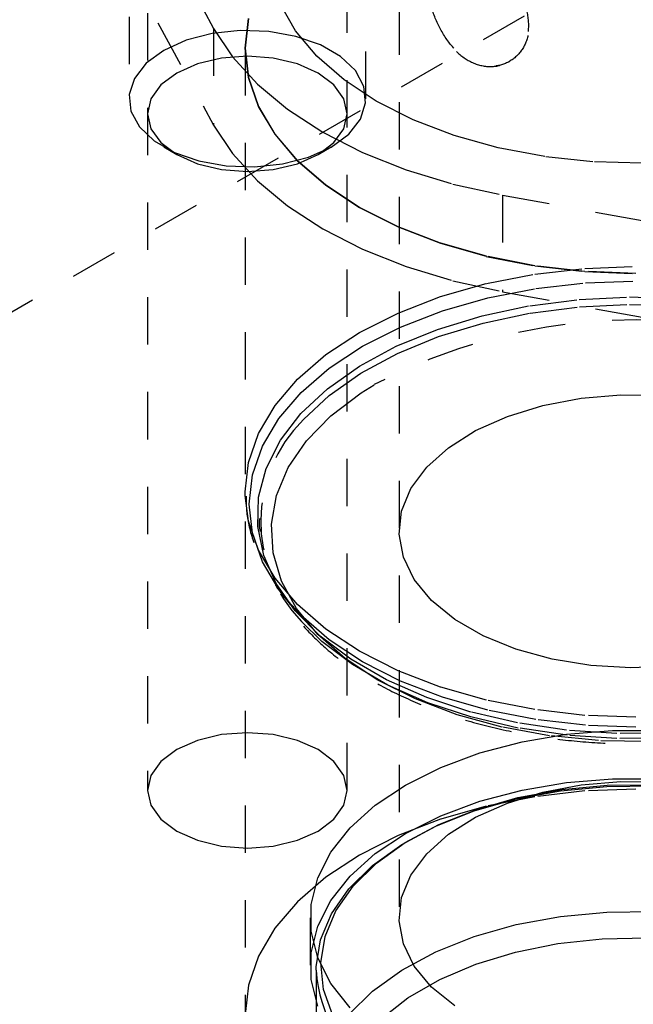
# Model space of a CAD drawing. Header units: inches. Extents: x 1907 to 2452, y -210 to -54.
# Tile 389 of 656: x 1994.55 to 1995.84, y -192.9 to -190.82. Entities that reach past the tile are written whole.
import ezdxf

# ---------------------------------------------------------------- set-up
doc = ezdxf.new("R2010")
doc.units = ezdxf.units.IN
doc.header["$LTSCALE"] = 0.5
doc.header["$MEASUREMENT"] = 0
doc.linetypes.add('HIDDEN', pattern=[0.225, 0.15, -0.075])
doc.layers.add('SID-M-H', color=4, linetype='HIDDEN')

msp = doc.modelspace()

# ---------------------------------------------------------------- linework, layer by layer
at = {"layer": 'SID-M-H'}
for p, q in [((1993.96562, -191.75817), (1998.67463, -189.03971)), ((1995.34621, -189.19044), (1995.34621, -192.71352)), ((1994.77596, -190.21058), (1994.77596, -190.9833)), ((1995.27596, -190.9833), (1995.27596, -190.21058)), ((1994.64455, -190.26822), (1994.95465, -190.83479)), ((1994.81501, -190.40278), (1994.81501, -192.44414)), ((1995.23691, -192.44414), (1995.23691, -190.40278)), ((1994.64455, -190.47236), (1994.95465, -191.03893)), ((1995.12775, -190.83992), (1995.09543, -190.78314)), ((1995.02826, -190.81414), (1995.02121, -190.8763)), ((1995.02146, -190.8763), (1995.02851, -190.81416)), ((1995.01087, -190.83925), (1994.95159, -190.84552)), ((1994.95465, -190.83479), (1994.95465, -191.03893)), ((1994.95465, -190.83479), (1994.99473, -190.89516)), ((1995.07103, -190.84135), (1995.01087, -190.83925)), ((1995.12857, -190.8517), (1995.07103, -190.84135)), ((1995.17289, -190.8937), (1995.12775, -190.83992)), ((1994.89663, -190.8598), (1994.84919, -190.88125)), ((1994.95159, -190.84552), (1994.89663, -190.8598)), ((1995.18014, -190.8697), (1995.12857, -190.8517)), ((1994.84919, -190.88125), (1994.81202, -190.90864)), ((1995.02121, -190.8763), (1995.02121, -192.91765)), ((1995.02121, -190.8763), (1995.02826, -190.93847)), ((1995.02146, -190.8763), (1995.02146, -191.81371)), ((1995.02851, -190.93845), (1995.02146, -190.8763)), ((1995.22276, -190.8943), (1995.18014, -190.8697)), ((1994.97136, -190.89756), (1994.92049, -190.90973)), ((1995.02596, -190.89341), (1994.97136, -190.89756)), ((1994.99473, -190.89516), (1995.04701, -190.95232)), ((1995.08056, -190.89756), (1995.02596, -190.89341)), ((1995.13144, -190.90973), (1995.08056, -190.89756)), ((1995.23005, -190.94354), (1995.17289, -190.8937)), ((1995.25394, -190.92407), (1995.22276, -190.8943)), ((1994.81202, -190.90864), (1994.78728, -190.94037)), ((1994.92049, -190.90973), (1994.8768, -190.92908)), ((1995.17513, -190.92908), (1995.13144, -190.90973)), ((1995.27187, -190.95729), (1995.25394, -190.92407)), ((1995.57875, -190.90491), (1995.57947, -190.9045)), ((1994.78728, -190.94037), (1994.77642, -190.97459)), ((1994.8768, -190.92908), (1994.84327, -190.9543)), ((1995.02826, -190.93847), (1995.04932, -190.99957)), ((1995.04956, -190.99953), (1995.02851, -190.93845)), ((1995.20865, -190.9543), (1995.17513, -190.92908)), ((1995.2982, -190.98852), (1995.23005, -190.94354)), ((1994.84327, -190.9543), (1994.8222, -190.98367)), ((1995.04701, -190.95232), (1995.11076, -191.00547)), ((1995.22972, -190.98367), (1995.20865, -190.9543)), ((1995.27551, -190.99202), (1995.27187, -190.95729)), ((1994.77642, -190.97459), (1994.78006, -191.00932)), ((1994.8222, -190.98367), (1994.81501, -191.01519)), ((1995.23691, -191.01519), (1995.22972, -190.98367)), ((1995.04932, -190.99957), (1995.08401, -191.05856)), ((1995.08424, -191.0585), (1995.04956, -190.99953)), ((1995.11076, -191.00547), (1995.18506, -191.05384)), ((1995.26464, -191.02624), (1995.27551, -190.99202)), ((1995.37613, -191.02787), (1995.2982, -190.98852)), ((1994.78006, -191.00932), (1994.79799, -191.04254)), ((1994.81501, -191.01519), (1994.8222, -191.04671)), ((1995.22972, -191.04671), (1995.23691, -191.01519)), ((1995.23991, -191.05797), (1995.26464, -191.02624)), ((1995.46245, -191.06086), (1995.37613, -191.02787)), ((1994.79799, -191.04254), (1994.82917, -191.07231)), ((1994.8222, -191.04671), (1994.84327, -191.07608)), ((1994.95465, -191.03893), (1994.99473, -191.09929)), ((1995.20865, -191.07608), (1995.22972, -191.04671)), ((1995.08401, -191.05856), (1995.13174, -191.11443)), ((1995.13195, -191.11436), (1995.08424, -191.0585)), ((1995.18506, -191.05384), (1995.26884, -191.09673)), ((1995.20274, -191.08536), (1995.23991, -191.05797)), ((1995.55562, -191.08692), (1995.46245, -191.06086)), ((1994.82917, -191.07231), (1994.87178, -191.09691)), ((1994.84327, -191.07608), (1994.8768, -191.1013)), ((1994.84916, -191.08534), (1994.87677, -191.10129)), ((1995.1553, -191.10681), (1995.20274, -191.08536)), ((1995.17513, -191.1013), (1995.20865, -191.07608)), ((1995.17515, -191.10129), (1995.20277, -191.08534)), ((1995.65397, -191.10558), (1995.55562, -191.08692)), ((1994.87178, -191.09691), (1994.92336, -191.11491)), ((1994.8768, -191.1013), (1994.92049, -191.12065)), ((1994.99473, -191.09929), (1995.04701, -191.15646)), ((1995.10034, -191.12109), (1995.1553, -191.10681)), ((1995.13144, -191.12065), (1995.17513, -191.1013)), ((1995.26884, -191.09673), (1995.36091, -191.13353)), ((1995.75576, -191.11651), (1995.65397, -191.10558)), ((1994.92049, -191.12065), (1994.97136, -191.13282)), ((1994.92336, -191.11491), (1994.9809, -191.12526)), ((1994.97136, -191.13282), (1995.02596, -191.13697)), ((1994.9809, -191.12526), (1995.04106, -191.12736)), ((1995.02596, -191.13697), (1995.08056, -191.13282)), ((1995.04106, -191.12736), (1995.10034, -191.12109)), ((1995.08056, -191.13282), (1995.13144, -191.12065)), ((1995.13174, -191.11443), (1995.19169, -191.16623)), ((1995.19189, -191.16614), (1995.13195, -191.11436)), ((1995.85916, -191.1195), (1995.75576, -191.11651)), ((1995.36091, -191.13353), (1995.45994, -191.16372)), ((1995.04701, -191.15646), (1995.11076, -191.20961)), ((1995.19169, -191.16623), (1995.26284, -191.21307)), ((1995.26302, -191.21297), (1995.19189, -191.16614)), ((1995.45994, -191.16372), (1995.5645, -191.18685)), ((1995.5645, -191.18685), (1996.54593, -191.36587)), ((1995.5645, -191.18685), (1995.5645, -191.39098)), ((1995.11076, -191.20961), (1995.18506, -191.25797)), ((1995.26284, -191.21307), (1995.34398, -191.25415)), ((1995.34413, -191.25403), (1995.26302, -191.21297)), ((1995.34398, -191.25415), (1995.43371, -191.28876)), ((1995.43383, -191.28863), (1995.34413, -191.25403)), ((1995.18506, -191.25797), (1995.26884, -191.30086)), ((1995.43371, -191.28876), (1995.53049, -191.31631)), ((1995.53059, -191.31618), (1995.43383, -191.28863)), ((1995.26884, -191.30086), (1995.36091, -191.33767)), ((1995.53049, -191.31631), (1995.63268, -191.33634)), ((1995.63275, -191.3362), (1995.53059, -191.31618)), ((1995.36091, -191.33767), (1995.45994, -191.36785)), ((1995.63268, -191.33634), (1995.73852, -191.34849)), ((1995.73855, -191.34835), (1995.63275, -191.3362)), ((1995.73855, -191.34166), (1995.84621, -191.33759)), ((1995.53059, -191.37383), (1995.63275, -191.35381)), ((1995.63275, -191.35381), (1995.73855, -191.34166)), ((1995.73852, -191.34849), (1995.84621, -191.35256)), ((1995.84621, -191.35242), (1995.73855, -191.34835)), ((1995.43383, -191.40138), (1995.53059, -191.37383)), ((1995.45994, -191.36785), (1995.5645, -191.39098)), ((1995.63493, -191.38424), (1995.73966, -191.37221)), ((1995.73966, -191.37221), (1995.84621, -191.36818)), ((1995.34413, -191.43598), (1995.43383, -191.40138)), ((1995.53382, -191.40405), (1995.63493, -191.38424)), ((1995.5645, -191.39098), (1996.54593, -191.57)), ((1995.72645, -191.40729), (1995.83285, -191.40214)), ((1995.83285, -191.40214), (1995.93949, -191.40523)), ((1995.43805, -191.43132), (1995.53382, -191.40405)), ((1995.52192, -191.44176), (1995.62219, -191.42057)), ((1995.62219, -191.42057), (1995.72645, -191.40729)), ((1995.62339, -191.43601), (1995.72709, -191.4228)), ((1995.72709, -191.4228), (1995.83292, -191.41768)), ((1995.83292, -191.41768), (1995.93899, -191.42076)), ((1995.26302, -191.47704), (1995.34413, -191.43598)), ((1995.34927, -191.46556), (1995.43805, -191.43132)), ((1995.42744, -191.47048), (1995.52192, -191.44176)), ((1995.52366, -191.45709), (1995.62339, -191.43601)), ((1995.26899, -191.50621), (1995.34927, -191.46556)), ((1995.42969, -191.48565), (1995.52366, -191.45709)), ((1995.19189, -191.52386), (1995.26302, -191.47704)), ((1995.34044, -191.50621), (1995.42744, -191.47048)), ((1995.34315, -191.52119), (1995.42969, -191.48565)), ((1995.19859, -191.55255), (1995.26899, -191.50621)), ((1995.26246, -191.54831), (1995.34044, -191.50621)), ((1995.13195, -191.57565), (1995.19189, -191.52386)), ((1995.26559, -191.56307), (1995.34315, -191.52119)), ((1995.19489, -191.59604), (1995.26246, -191.54831)), ((1995.13926, -191.6038), (1995.19859, -191.55255)), ((1995.19839, -191.61054), (1995.26559, -191.56307)), ((1995.08424, -191.6315), (1995.13195, -191.57565)), ((1995.26585, -191.60484), (1995.29378, -191.58732)), ((1995.09204, -191.65909), (1995.13926, -191.6038)), ((1995.13895, -191.64854), (1995.19489, -191.59604)), ((1995.14424, -191.66112), (1995.19839, -191.61054)), ((1995.20235, -191.65318), (1995.26585, -191.60484)), ((1995.73052, -191.61617), (1995.81439, -191.60892)), ((1995.81439, -191.60892), (1995.89917, -191.60996)), ((1995.04956, -191.69048), (1995.08424, -191.6315)), ((1995.57507, -191.65446), (1995.64997, -191.63149)), ((1995.64997, -191.63149), (1995.73052, -191.61617)), ((1995.09563, -191.70488), (1995.13895, -191.64854)), ((1995.05771, -191.71746), (1995.09204, -191.65909)), ((1995.15084, -191.70607), (1995.20235, -191.65318)), ((1995.50798, -191.6844), (1995.57507, -191.65446)), ((1995.02851, -191.75156), (1995.04956, -191.69048)), ((1995.45061, -191.72045), (1995.50798, -191.6844)), ((1995.06571, -191.76405), (1995.09563, -191.70488)), ((1995.11228, -191.76251), (1995.15084, -191.70607)), ((1995.03688, -191.77792), (1995.05771, -191.71746)), ((1995.40462, -191.76159), (1995.45061, -191.72045)), ((1995.02146, -191.81371), (1995.02851, -191.75156)), ((1995.04971, -191.82499), (1995.06571, -191.76405)), ((1995.0874, -191.82145), (1995.11228, -191.76251)), ((1995.37134, -191.80662), (1995.40462, -191.76159)), ((1995.0299, -191.83943), (1995.03688, -191.77792)), ((1995.02157, -191.82146), (1995.02146, -191.81371)), ((1995.35172, -191.85425), (1995.37134, -191.80662)), ((1995.02851, -191.87585), (1995.02157, -191.82146)), ((1995.03688, -191.90094), (1995.0299, -191.83943)), ((1995.04792, -191.88662), (1995.04971, -191.82499)), ((1995.07666, -191.8818), (1995.0874, -191.82145)), ((1995.34632, -191.9031), (1995.35172, -191.85425)), ((1995.04956, -191.93694), (1995.02851, -191.87585)), ((1995.05771, -191.96139), (1995.03688, -191.90094)), ((1995.04794, -191.88677), (1995.04792, -191.88662)), ((1995.06038, -191.94784), (1995.04794, -191.88677)), ((1995.08024, -191.94244), (1995.07666, -191.8818)), ((1995.3553, -191.95179), (1995.34632, -191.9031)), ((1995.08424, -191.99591), (1995.04956, -191.93694)), ((1995.0981, -192.00222), (1995.08024, -191.94244)), ((1995.09204, -192.01976), (1995.05771, -191.96139)), ((1995.08687, -192.00755), (1995.06038, -191.94784)), ((1995.37841, -191.99889), (1995.3553, -191.95179)), ((1995.13195, -192.05177), (1995.08424, -191.99591)), ((1995.12989, -192.06005), (1995.0981, -192.00222)), ((1995.41497, -192.04306), (1995.37841, -191.99889)), ((1995.1269, -192.06469), (1995.08687, -192.00755)), ((1995.101, -192.03178), (1995.09204, -192.01976)), ((1995.12444, -192.05957), (1995.101, -192.03178)), ((1995.101, -192.03178), (1995.11654, -192.05184)), ((1995.46394, -192.08304), (1995.41497, -192.04306)), ((1995.13926, -192.07505), (1995.12444, -192.05957)), ((1995.17977, -192.11824), (1995.1269, -192.06469)), ((1995.17503, -192.11484), (1995.12989, -192.06005)), ((1995.19189, -192.10355), (1995.13195, -192.05177)), ((1995.19859, -192.1263), (1995.13926, -192.07505)), ((1995.18335, -192.12994), (1995.14018, -192.08753)), ((1995.52391, -192.11765), (1995.46394, -192.08304)), ((1995.26302, -192.15037), (1995.19189, -192.10355)), ((1995.23267, -192.16557), (1995.17503, -192.11484)), ((1995.24454, -192.16725), (1995.17977, -192.11824)), ((1995.24776, -192.17869), (1995.18335, -192.12994)), ((1995.26899, -192.17265), (1995.19859, -192.1263)), ((1995.59315, -192.14592), (1995.52391, -192.11765)), ((1995.34413, -192.19144), (1995.26302, -192.15037)), ((1995.66967, -192.16703), (1995.59315, -192.14592)), ((1995.30173, -192.21129), (1995.23267, -192.16557)), ((1995.32004, -192.21083), (1995.24454, -192.16725)), ((1995.34927, -192.21329), (1995.26899, -192.17265)), ((1995.75126, -192.18037), (1995.66967, -192.16703)), ((1995.32286, -192.22204), (1995.24776, -192.17869)), ((1995.43383, -192.22604), (1995.34413, -192.19144)), ((1995.83559, -192.18556), (1995.75126, -192.18037)), ((1995.92023, -192.18244), (1995.83559, -192.18556)), ((1995.38094, -192.25117), (1995.30173, -192.21129)), ((1995.40493, -192.24822), (1995.32004, -192.21083)), ((1995.43805, -192.24754), (1995.34927, -192.21329)), ((1995.40729, -192.25922), (1995.32286, -192.22204)), ((1995.53059, -192.25358), (1995.43383, -192.22604)), ((1995.46882, -192.28444), (1995.38094, -192.25117)), ((1995.49769, -192.27874), (1995.40493, -192.24822)), ((1995.53382, -192.2748), (1995.43805, -192.24754)), ((1995.63275, -192.2736), (1995.53059, -192.25358)), ((1995.49956, -192.28958), (1995.40729, -192.25922)), ((1995.63493, -192.29461), (1995.53382, -192.2748)), ((1995.73855, -192.28575), (1995.63275, -192.2736)), ((1995.56373, -192.3105), (1995.46882, -192.28444)), ((1995.59667, -192.30185), (1995.49769, -192.27874)), ((1995.59801, -192.31257), (1995.49956, -192.28958)), ((1995.73966, -192.30664), (1995.63493, -192.29461)), ((1995.84621, -192.28982), (1995.73855, -192.28575)), ((1995.6639, -192.32885), (1995.56373, -192.3105)), ((1995.70011, -192.31714), (1995.59667, -192.30185)), ((1995.70089, -192.32778), (1995.59801, -192.31257)), ((1995.70007, -192.3257), (1995.79716, -192.31764)), ((1995.80615, -192.32434), (1995.70011, -192.31714)), ((1995.84621, -192.31067), (1995.73966, -192.30664)), ((1995.79716, -192.31764), (1995.89525, -192.31764)), ((1994.92049, -192.33867), (1994.8768, -192.35803)), ((1994.97136, -192.32651), (1994.92049, -192.33867)), ((1995.02596, -192.32236), (1994.97136, -192.32651)), ((1995.08056, -192.32651), (1995.02596, -192.32236)), ((1995.13144, -192.33867), (1995.08056, -192.32651)), ((1995.17513, -192.35803), (1995.13144, -192.33867)), ((1995.60595, -192.34166), (1995.70007, -192.3257)), ((1995.76746, -192.33916), (1995.6639, -192.32885)), ((1995.80637, -192.33493), (1995.70089, -192.32778)), ((1995.8725, -192.34123), (1995.76746, -192.33916)), ((1995.91291, -192.32331), (1995.80615, -192.32434)), ((1995.91255, -192.33391), (1995.80637, -192.33493)), ((1994.8768, -192.35803), (1994.84327, -192.38325)), ((1995.20865, -192.38325), (1995.17513, -192.35803)), ((1995.51672, -192.36518), (1995.60595, -192.34166)), ((1995.4342, -192.3958), (1995.51672, -192.36518)), ((1994.84327, -192.38325), (1994.8222, -192.41262)), ((1995.22972, -192.41262), (1995.20865, -192.38325)), ((1995.36007, -192.43288), (1995.4342, -192.3958)), ((1994.8222, -192.41262), (1994.81501, -192.44414)), ((1995.23691, -192.44414), (1995.22972, -192.41262)), ((1995.70007, -192.42777), (1995.79716, -192.41971)), ((1995.79716, -192.41971), (1995.89525, -192.41971)), ((1995.29583, -192.47567), (1995.36007, -192.43288)), ((1995.59734, -192.45959), (1995.68978, -192.44246)), ((1995.60595, -192.44372), (1995.70007, -192.42777)), ((1995.64997, -192.44803), (1995.73052, -192.43271)), ((1995.68743, -192.44502), (1995.78465, -192.43571)), ((1995.68978, -192.44246), (1995.78556, -192.43329)), ((1995.73052, -192.43271), (1995.81439, -192.42546)), ((1995.84621, -192.44139), (1995.73852, -192.44547)), ((1995.78465, -192.43571), (1995.88317, -192.43467)), ((1995.78556, -192.43329), (1995.88263, -192.43227)), ((1995.81439, -192.42546), (1995.89917, -192.4265)), ((1994.81501, -192.44414), (1994.8222, -192.47566)), ((1995.22972, -192.47566), (1995.23691, -192.44414)), ((1995.50515, -192.48748), (1995.5936, -192.4624)), ((1995.51021, -192.4843), (1995.59734, -192.45959)), ((1995.51672, -192.46725), (1995.60595, -192.44372)), ((1995.63268, -192.45762), (1995.53049, -192.47764)), ((1995.57507, -192.471), (1995.64997, -192.44803)), ((1995.5936, -192.4624), (1995.68743, -192.44502)), ((1995.73852, -192.44547), (1995.63268, -192.45762)), ((1994.8222, -192.47566), (1994.84327, -192.50503)), ((1995.20865, -192.50503), (1995.22972, -192.47566)), ((1995.2428, -192.52331), (1995.29583, -192.47567)), ((1995.43023, -192.51607), (1995.51021, -192.4843)), ((1995.53049, -192.47764), (1995.43371, -192.5052)), ((1995.4342, -192.49786), (1995.51672, -192.46725)), ((1995.50798, -192.50094), (1995.57507, -192.471)), ((1994.84327, -192.50503), (1994.8768, -192.53025)), ((1995.17513, -192.53025), (1995.20865, -192.50503)), ((1995.43371, -192.5052), (1995.34398, -192.53981)), ((1995.36007, -192.53495), (1995.4342, -192.49786)), ((1995.42398, -192.51973), (1995.50515, -192.48748)), ((1995.45061, -192.53699), (1995.50798, -192.50094)), ((1995.20205, -192.57482), (1995.2428, -192.52331)), ((1995.3518, -192.55846), (1995.42398, -192.51973)), ((1995.35912, -192.55423), (1995.43023, -192.51607)), ((1994.8768, -192.53025), (1994.92049, -192.5496)), ((1995.13144, -192.5496), (1995.17513, -192.53025)), ((1995.34398, -192.53981), (1995.26284, -192.58089)), ((1995.29583, -192.57774), (1995.36007, -192.53495)), ((1995.40462, -192.57813), (1995.45061, -192.53699)), ((1994.92049, -192.5496), (1994.97136, -192.56177)), ((1994.97136, -192.56177), (1995.02596, -192.56592)), ((1995.02596, -192.56592), (1995.08056, -192.56177)), ((1995.08056, -192.56177), (1995.13144, -192.5496)), ((1995.29015, -192.60284), (1995.3518, -192.55846)), ((1995.29839, -192.59795), (1995.35912, -192.55423)), ((1995.17442, -192.62915), (1995.20205, -192.57482)), ((1995.26284, -192.58089), (1995.19169, -192.62772)), ((1995.2428, -192.62538), (1995.29583, -192.57774)), ((1995.37134, -192.62316), (1995.40462, -192.57813)), ((1995.24036, -192.65194), (1995.29015, -192.60284)), ((1995.24934, -192.64632), (1995.29839, -192.59795)), ((1995.19169, -192.62772), (1995.13174, -192.67952)), ((1995.16046, -192.6852), (1995.17442, -192.62915)), ((1995.20205, -192.67689), (1995.2428, -192.62538)), ((1995.35172, -192.67079), (1995.37134, -192.62316)), ((1995.21301, -192.69829), (1995.24934, -192.64632)), ((1995.20349, -192.70469), (1995.24036, -192.65194)), ((1995.34632, -192.71964), (1995.35172, -192.67079)), ((1995.13174, -192.67952), (1995.08401, -192.7354)), ((1995.16046, -192.74183), (1995.16046, -192.6852)), ((1995.17442, -192.73122), (1995.20205, -192.67689)), ((1995.18031, -192.75998), (1995.20349, -192.70469)), ((1995.19017, -192.75276), (1995.21301, -192.69829)), ((1995.5936, -192.72777), (1995.68743, -192.71039)), ((1995.68743, -192.71039), (1995.78465, -192.70108)), ((1995.78465, -192.70108), (1995.88317, -192.70004)), ((1995.15871, -192.71352), (1995.15871, -192.81559)), ((1995.16046, -192.78727), (1995.17442, -192.73122)), ((1995.3553, -192.76833), (1995.34632, -192.71964)), ((1995.50515, -192.75286), (1995.5936, -192.72777)), ((1995.08401, -192.7354), (1995.04932, -192.79439)), ((1995.17442, -192.79788), (1995.16046, -192.74183)), ((1995.18132, -192.80857), (1995.19017, -192.75276)), ((1995.42398, -192.78511), (1995.50515, -192.75286)), ((1995.17132, -192.81663), (1995.18031, -192.75998)), ((1995.37841, -192.81543), (1995.3553, -192.76833)), ((1995.59227, -192.7858), (1995.68186, -192.7677)), ((1995.68186, -192.7677), (1995.77511, -192.75752)), ((1995.77511, -192.75752), (1995.86995, -192.75547)), ((1995.04932, -192.79439), (1995.02826, -192.85549)), ((1995.16046, -192.8439), (1995.16046, -192.78727)), ((1995.3518, -192.82384), (1995.42398, -192.78511)), ((1995.50837, -192.8114), (1995.59227, -192.7858)), ((1995.17121, -192.82375), (1995.17132, -192.81663)), ((1995.20205, -192.85222), (1995.17442, -192.79788)), ((1995.18663, -192.86454), (1995.18132, -192.80857)), ((1995.41497, -192.85961), (1995.37841, -192.81543)), ((1995.432, -192.84393), (1995.50837, -192.8114)), ((1995.17121, -192.82375), (1995.17121, -193.08913)), ((1995.29015, -192.86822), (1995.3518, -192.82384)), ((1995.02826, -192.85549), (1995.02121, -192.91765)), ((1995.17442, -192.89995), (1995.16046, -192.8439)), ((1995.2428, -192.90373), (1995.20205, -192.85222)), ((1995.36489, -192.88267), (1995.432, -192.84393)), ((1995.20601, -192.91945), (1995.18663, -192.86454)), ((1995.24036, -192.91731), (1995.29015, -192.86822)), ((1995.46394, -192.89958), (1995.41497, -192.85961)), ((1995.30854, -192.92676), (1995.36489, -192.88267))]:
    msp.add_line(p, q, dxfattribs=at)
for centre, radius, start, end in [((1995.8505, -192.64895), 1.19875, 68.68511, 117.67268), ((1995.35666, -191.87637), 0.30241, 134.62049, 224.28644), ((1995.47538, -192.80388), 0.30482, 183.73843, 236.05034)]:
    msp.add_arc(centre, radius, start, end, dxfattribs=at)
for points, knots in [([(1995.39913, -190.70063), (1995.3999, -190.68757), (1995.40143, -190.66147), (1995.41404, -190.63761), (1995.43492, -190.62736), (1995.46499, -190.63242), (1995.50151, -190.65131), (1995.5399, -190.68082), (1995.57601, -190.7184), (1995.60509, -190.76209), (1995.62109, -190.8082), (1995.6204, -190.85105), (1995.60434, -190.88596), (1995.57584, -190.90977), (1995.53872, -190.91852), (1995.49916, -190.90912), (1995.46348, -190.8829), (1995.43467, -190.84376), (1995.41387, -190.79576), (1995.40134, -190.74468), (1995.39984, -190.71486), (1995.39913, -190.70063)], [0, 0, 0, 0, 0.05189039, 0.10371791, 0.1571581, 0.2117772, 0.26470294, 0.31582284, 0.36758529, 0.42149516, 0.47597521, 0.52826648, 0.57907545, 0.63135202, 0.68577216, 0.73976451, 0.79152058, 0.84265375, 0.89552824, 0.95012175, 1, 1, 1, 1]), ([(1995.39987, -190.7002), (1995.40064, -190.71504), (1995.40217, -190.74472), (1995.41477, -190.79561), (1995.43563, -190.84408), (1995.46569, -190.88433), (1995.5022, -190.90968), (1995.5406, -190.91779), (1995.57672, -190.90921), (1995.60582, -190.88505), (1995.62183, -190.84836), (1995.62115, -190.80513), (1995.60509, -190.76069), (1995.5766, -190.71774), (1995.53947, -190.6792), (1995.4999, -190.64937), (1995.46422, -190.63165), (1995.43542, -190.62718), (1995.41462, -190.63717), (1995.40208, -190.66125), (1995.40059, -190.68761), (1995.39987, -190.7002)], [0, 0, 0, 0, 0.0518831, 0.1037031, 0.1571421, 0.2117652, 0.2646885, 0.3157988, 0.3675532, 0.4214628, 0.475947, 0.5282342, 0.5790314, 0.6313006, 0.6857229, 0.7397182, 0.7914685, 0.8425913, 0.8954599, 0.9500564, 1, 1, 1, 1]), ([(1995.02308, -191.82265), (1995.0233, -191.83535), (1995.02388, -191.86898), (1995.0386, -191.92271), (1995.06596, -191.98215), (1995.096, -192.02868), (1995.12017, -192.05359), (1995.12755, -192.0612)], [0, 0, 0, 0, 0.1487303, 0.3935272, 0.6397158, 0.8899496, 1, 1, 1, 1]), ([(1995.0535, -191.89771), (1995.05224, -191.89134), (1995.05043, -191.88215), (1995.05171, -191.87295), (1995.0521, -191.87013)], [0, 0, 0, 0, 0.69287335, 1, 1, 1, 1]), ([(1995.14419, -192.0977), (1995.15989, -192.11394), (1995.19217, -192.14734), (1995.2539, -192.19247), (1995.32511, -192.23367), (1995.40474, -192.26914), (1995.49118, -192.29845), (1995.58313, -192.32115), (1995.67913, -192.33693), (1995.7777, -192.34556), (1995.87732, -192.34693), (1995.97646, -192.34102), (1996.07359, -192.32791), (1996.1672, -192.30778), (1996.25589, -192.28092), (1996.33821, -192.24767), (1996.41318, -192.20857), (1996.47847, -192.16374), (1996.52249, -192.12745), (1996.54086, -192.10509), (1996.54449, -192.10067)], [0, 0, 0, 0, 0.0549426, 0.1129562, 0.1711396, 0.2293582, 0.2875451, 0.3456869, 0.4037878, 0.4618597, 0.5199179, 0.577979, 0.6360555, 0.6941638, 0.7523213, 0.8105438, 0.8688416, 0.9272121, 0.9856163, 1, 1, 1, 1])]:
    msp.add_open_spline(points, degree=3, knots=knots, dxfattribs=at)

doc.saveas('drawing.dxf')
